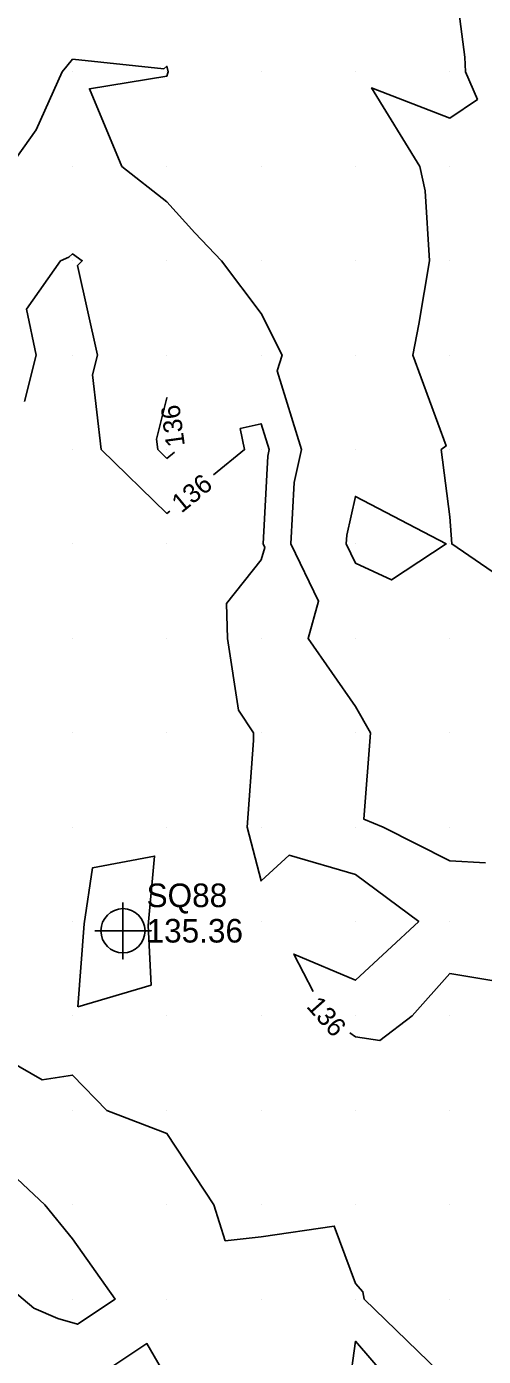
# Model space of a CAD drawing. Extents: x 2354170 to 2357230, y 866100 to 868290.
# Drawn here: x 2354375.1 to 2354423.5, y 867904 to 868044.8 of the extents above; entities that cross this region are included whole.
import ezdxf

# ---------------------------------------------------------------- set-up
doc = ezdxf.new("R2010")
doc.units = 0
for name, color, linetype in [('Default', 7, 'Continuous'), ('DTM Contours Minor', 7, 'Continuous'), ('DTM Contours Minor Text', 7, 'Continuous'), ('Exist DTM QL2 LIDAR Elevation Point', 7, 'Continuous'), ('Exist DTM Regular Point CELL', 7, 'Continuous'), ('Exist DTM Regular Point Cogo Elevation', 7, 'Continuous'), ('Exist DTM Regular Point Cogo Number', 7, 'Continuous')]:
    doc.layers.add(name, color=color, linetype=linetype)

msp = doc.modelspace()

# ---------------------------------------------------------------- linework, layer by layer
at = {"layer": 'Default'}
for points in [[(2354420.46, 868050.02), (2354421.54, 868041.6), (2354421.62, 868040.02), (2354422.88, 868037.11), (2354419.96, 868035.13), (2354411.66, 868038.33), (2354416.79, 868030.02), (2354417.35, 868027.41), (2354417.81, 868020.02), (2354416.68, 868013.31), (2354416.03, 868010.02), (2354419.57, 868000.41), (2354419.06, 868000.02), (2354419.96, 867992.89), (2354420.17, 867990.02), (2354429.96, 867983.32)], [(2354374.87, 868005.12), (2354376.09, 868010.02), (2354375.08, 868014.9), (2354378.69, 868020.02), (2354379.58, 868020.4), (2354379.96, 868020.74), (2354380.99, 868020.02), (2354380.48, 868019.5), (2354382.59, 868010.02), (2354382.07, 868007.92), (2354383.01, 868000.02), (2354389.96, 867993.25), (2354390.29, 867993.51)], [(2354394.92, 867997.33), (2354398.2, 868000.02), (2354397.74, 868002.25), (2354399.96, 868002.75), (2354400.82, 868000.02), (2354400.66, 867999.33), (2354400.16, 867990.02), (2354400.34, 867989.65), (2354399.96, 867988.34), (2354396.29, 867983.7), (2354396.4, 867980.02), (2354397.55, 867972.43), (2354399.15, 867970.02), (2354399.15, 867969.2), (2354398.47, 867960.02), (2354399.96, 867954.32), (2354402.94, 867957.05), (2354409.96, 867955), (2354416.66, 867950.02), (2354409.96, 867943.8), (2354403.41, 867946.58), (2354405.49, 867942.6)], [(2354409.03, 867990.96), (2354409.96, 867995.05), (2354419.58, 867990.02), (2354413.77, 867986.22), (2354409.96, 867987.98), (2354408.98, 867990.02), (2354409.03, 867990.96)], [(2354380.54, 867941), (2354381.21, 867949.79), (2354382.07, 867955.7), (2354388.66, 867956.95), (2354387.99, 867949.61), (2354388.28, 867943.3), (2354380.54, 867941)], [(2354409.36, 867938.23), (2354409.96, 867937.8), (2354412.55, 867937.44), (2354415.98, 867940.02), (2354419.96, 867944.52), (2354426.54, 867943.44), (2354429.96, 867943.18), (2354439.6, 867940.39), (2354439.96, 867940.24), (2354440.26, 867940.32), (2354441.41, 867940.02), (2354449.96, 867938.83), (2354455.75, 867930.02), (2354455.17, 867924.82), (2354456.2, 867920.02), (2354457.08, 867917.14), (2354457.97, 867910.02), (2354459.96, 867905.7), (2354462.77, 867907.22), (2354465.25, 867910.02), (2354466.42, 867913.56), (2354467.02, 867920.02), (2354466.59, 867922.92)], [(2354419.96, 867901.24), (2354410.89, 867910.02), (2354410.75, 867910.81), (2354409.96, 867911.68), (2354407.71, 867917.77), (2354399.96, 867916.62), (2354396.16, 867916.21), (2354394.93, 867920.02), (2354389.96, 867927.58), (2354383.58, 867930.02), (2354379.96, 867933.76), (2354376.74, 867933.24), (2354369.96, 867937.15)], [(2354369.96, 867926.62), (2354377.02, 867920.02), (2354379.96, 867916.4), (2354384.48, 867910.02), (2354380.48, 867907.37), (2354378.4, 867907.98), (2354375.84, 867909.07), (2354367.69, 867915.91)], [(2354392.37, 867897.54), (2354387.85, 867905.31), (2354381.68, 867901.22)], [(2354409.29, 867900.69), (2354409.96, 867905.57), (2354414.75, 867900.02)]]:
    msp.add_lwpolyline(points, dxfattribs=at)
at = {"layer": 'DTM Contours Minor'}
for points in [[(2354373.34, 868030.02), (2354376.09, 868033.9), (2354378.85, 868040.02), (2354379.34, 868040.65), (2354379.96, 868041.39), (2354389.64, 868040.34), (2354389.96, 868040.63), (2354390.11, 868040.02), (2354390.08, 868039.91), (2354389.96, 868039.59), (2354381.75, 868038.24), (2354385.2, 868030.02), (2354389.96, 868026.26), (2354392.92, 868022.98), (2354395.75, 868020.02), (2354399.96, 868014.43), (2354402.17, 868010.02), (2354401.64, 868008.35), (2354404.25, 868000.02), (2354403.45, 867996.54), (2354403.1, 867990.02), (2354406.04, 867983.95), (2354404.93, 867980.02), (2354409.96, 867972.8), (2354411.56, 867970.02), (2354410.83, 867960.88), (2354412.9, 867960.02), (2354419.96, 867956.47), (2354423.74, 867956.24)], [(2354389.96, 867999.09), (2354389.01, 868000.02), (2354388.88, 868001.11), (2354389.96, 868005.51), (2354389.98, 868005.46)], [(2354390.76, 867999.74), (2354389.96, 867999.09)]]:
    msp.add_lwpolyline(points, dxfattribs=at)
at = {"layer": 'Exist DTM QL2 LIDAR Elevation Point'}
for p, q in [((2354379.96, 868040.02), (2354379.96, 868040.02)), ((2354389.96, 868040.02), (2354389.96, 868040.02)), ((2354399.96, 868040.02), (2354399.96, 868040.02)), ((2354409.96, 868040.02), (2354409.96, 868040.02)), ((2354419.96, 868040.02), (2354419.96, 868040.02)), ((2354379.96, 868030.02), (2354379.96, 868030.02)), ((2354389.96, 868030.02), (2354389.96, 868030.02)), ((2354399.96, 868030.02), (2354399.96, 868030.02)), ((2354409.96, 868030.02), (2354409.96, 868030.02)), ((2354419.96, 868030.02), (2354419.96, 868030.02)), ((2354379.96, 868020.02), (2354379.96, 868020.02)), ((2354389.96, 868020.02), (2354389.96, 868020.02)), ((2354399.96, 868020.02), (2354399.96, 868020.02)), ((2354409.96, 868020.02), (2354409.96, 868020.02)), ((2354419.96, 868020.02), (2354419.96, 868020.02)), ((2354379.96, 868010.02), (2354379.96, 868010.02)), ((2354389.96, 868010.02), (2354389.96, 868010.02)), ((2354399.96, 868010.02), (2354399.96, 868010.02)), ((2354409.96, 868010.02), (2354409.96, 868010.02)), ((2354419.96, 868010.02), (2354419.96, 868010.02)), ((2354379.96, 868000.02), (2354379.96, 868000.02)), ((2354389.96, 868000.02), (2354389.96, 868000.02)), ((2354399.96, 868000.02), (2354399.96, 868000.02)), ((2354409.96, 868000.02), (2354409.96, 868000.02)), ((2354419.96, 868000.02), (2354419.96, 868000.02)), ((2354379.96, 867990.02), (2354379.96, 867990.02)), ((2354389.96, 867990.02), (2354389.96, 867990.02)), ((2354399.96, 867990.02), (2354399.96, 867990.02)), ((2354409.96, 867990.02), (2354409.96, 867990.02)), ((2354419.96, 867990.02), (2354419.96, 867990.02)), ((2354379.96, 867980.02), (2354379.96, 867980.02)), ((2354389.96, 867980.02), (2354389.96, 867980.02)), ((2354399.96, 867980.02), (2354399.96, 867980.02)), ((2354409.96, 867980.02), (2354409.96, 867980.02)), ((2354419.96, 867980.02), (2354419.96, 867980.02)), ((2354379.96, 867970.02), (2354379.96, 867970.02)), ((2354389.96, 867970.02), (2354389.96, 867970.02)), ((2354399.96, 867970.02), (2354399.96, 867970.02)), ((2354409.96, 867970.02), (2354409.96, 867970.02)), ((2354419.96, 867970.02), (2354419.96, 867970.02)), ((2354379.96, 867960.02), (2354379.96, 867960.02)), ((2354389.96, 867960.02), (2354389.96, 867960.02)), ((2354399.96, 867960.02), (2354399.96, 867960.02)), ((2354409.96, 867960.02), (2354409.96, 867960.02)), ((2354419.96, 867960.02), (2354419.96, 867960.02)), ((2354379.96, 867950.02), (2354379.96, 867950.02)), ((2354389.96, 867950.02), (2354389.96, 867950.02)), ((2354399.96, 867950.02), (2354399.96, 867950.02)), ((2354409.96, 867950.02), (2354409.96, 867950.02)), ((2354419.96, 867950.02), (2354419.96, 867950.02)), ((2354379.96, 867940.02), (2354379.96, 867940.02)), ((2354389.96, 867940.02), (2354389.96, 867940.02)), ((2354399.96, 867940.02), (2354399.96, 867940.02)), ((2354409.96, 867940.02), (2354409.96, 867940.02)), ((2354419.96, 867940.02), (2354419.96, 867940.02)), ((2354379.96, 867930.02), (2354379.96, 867930.02)), ((2354389.96, 867930.02), (2354389.96, 867930.02)), ((2354399.96, 867930.02), (2354399.96, 867930.02)), ((2354409.96, 867930.02), (2354409.96, 867930.02)), ((2354419.96, 867930.02), (2354419.96, 867930.02)), ((2354379.96, 867920.02), (2354379.96, 867920.02)), ((2354389.96, 867920.02), (2354389.96, 867920.02)), ((2354399.96, 867920.02), (2354399.96, 867920.02)), ((2354409.96, 867920.02), (2354409.96, 867920.02)), ((2354419.96, 867920.02), (2354419.96, 867920.02)), ((2354379.96, 867910.02), (2354379.96, 867910.02)), ((2354389.96, 867910.02), (2354389.96, 867910.02)), ((2354399.96, 867910.02), (2354399.96, 867910.02)), ((2354409.96, 867910.02), (2354409.96, 867910.02)), ((2354419.96, 867910.02), (2354419.96, 867910.02))]:
    msp.add_line(p, q, dxfattribs=at)
at = {"layer": 'Exist DTM Regular Point CELL'}
msp.add_lwpolyline([(2354385.31, 867952.05), (2354385.31, 867946.05), (2354385.31, 867949.05), (2354388.31, 867949.05), (2354382.31, 867949.05)], dxfattribs=at)
msp.add_circle((2354385.31, 867949.05), 2.34, dxfattribs=at)

# ---------------------------------------------------------------- texts
at = {"layer": 'Default'}
for rotation, p in [(39.4492, (2354391.51, 867993.22)), (311.4791, (2354404.68, 867940.99))]:
    msp.add_text('136', height=2, rotation=rotation, dxfattribs=at).set_placement(p)
at = {"layer": 'DTM Contours Minor Text'}
msp.add_text('136', height=2, rotation=97.7627, dxfattribs=at).set_placement((2354391.88, 868000.44))
at = {"layer": 'Exist DTM Regular Point Cogo Elevation'}
msp.add_text('135.36', height=2.5, dxfattribs=at).set_placement((2354387.81, 867947.8))
at = {"layer": 'Exist DTM Regular Point Cogo Number'}
msp.add_text('SQ88', height=2.5, dxfattribs=at).set_placement((2354387.81, 867951.55))

doc.saveas('drawing.dxf')
